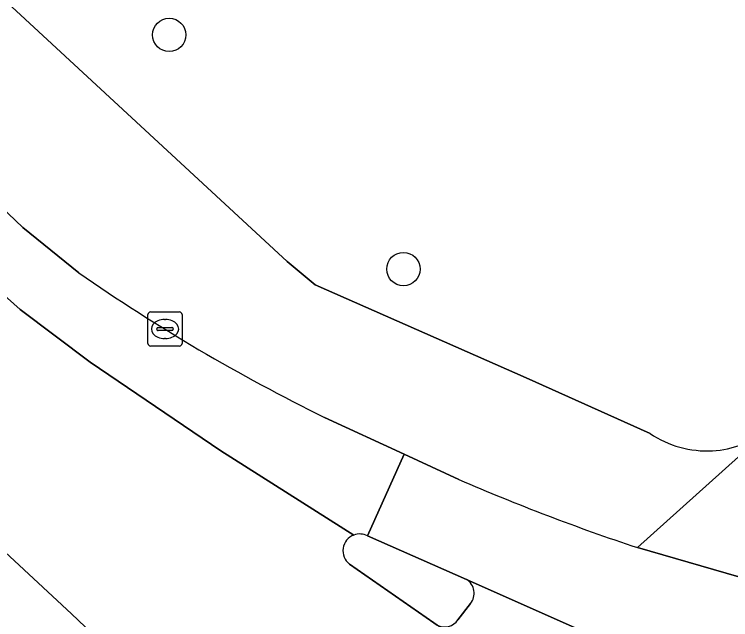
# Model space of a CAD drawing. Extents: x 159039 to 160102, y 381214 to 382524.
# Drawn here: x 159827.01 to 159848.02, y 381928 to 381945.75 of the extents above; entities that cross this region are included whole.
import ezdxf

# ---------------------------------------------------------------- set-up
doc = ezdxf.new("R2010")
doc.units = 0
for name, color, linetype in [('IMGEO_Boom', 7, 'Continuous'), ('IMGEO_Fietspad_gesloten', 7, 'Continuous'), ('IMGEO_Groenvoorziening', 7, 'Continuous'), ('IMGEO_Kolk', 7, 'Continuous'), ('IMGEO_Rijbaan_lokaal_gesloten', 7, 'Continuous'), ('IMGEO_Verkeerseiland_gesloten', 7, 'Continuous'), ('IMGEO_Voetpad_open', 7, 'Continuous')]:
    doc.layers.add(name, color=color, linetype=linetype)

msp = doc.modelspace()

# ---------------------------------------------------------------- linework, layer by layer
at = {"layer": 'IMGEO_Boom'}
for centre in [(159831.55, 381945.149), (159838.419, 381938.281)]:
    msp.add_circle(centre, 0.489, dxfattribs=at)
at = {"layer": 'IMGEO_Fietspad_gesloten'}
for points in [[(159840.044, 381932.113), (159838.443, 381932.851), (159837.365, 381930.455), (159840.274, 381929.172), (159844.333, 381927.37), (159844.43, 381927.337), (159847.518, 381925.985)], [(159848.257, 381929.25), (159845.286, 381930.112)]]:
    msp.add_lwpolyline(points, dxfattribs=at)
msp.add_arc((159864.337, 381987.886), 60.834, 246.46367, 251.75017, dxfattribs=at)
at = {"layer": 'IMGEO_Groenvoorziening'}
msp.add_lwpolyline([(159834.566, 381959.884), (159828.293, 381953.341), (159822.571, 381958.259), (159827.934, 381964.379), (159809.387, 381976.949), (159801.662, 381969.352), (159835.011, 381938.501), (159835.828, 381937.822), (159842.017, 381935.092), (159845.652, 381933.458)], dxfattribs=at)
for centre, radius, start, end in [((159847.307, 381935.94), 2.993, 273.4375, 306.9598), ((159847.318, 381935.926), 2.978, 235.9778, 273.232)]:
    msp.add_arc(centre, radius, start, end, dxfattribs=at)
at = {"layer": 'IMGEO_Kolk'}
for p, q in [((159830.926, 381936.097), (159830.926, 381936.949)), ((159831.001, 381937.023), (159831.853, 381937.023)), ((159831.927, 381936.949), (159831.927, 381936.097)), ((159831.414, 381936.803), (159831.439, 381936.803)), ((159831.185, 381936.517), (159831.185, 381936.529)), ((159831.623, 381936.48), (159831.225, 381936.48)), ((159831.228, 381936.566), (159831.626, 381936.566)), ((159831.669, 381936.529), (159831.669, 381936.517)), ((159831.437, 381936.243), (159831.412, 381936.243)), ((159831.853, 381936.023), (159831.001, 381936.023))]:
    msp.add_line(p, q, dxfattribs=at)
for points in [[(159830.926, 381936.097), (159830.926, 381936.949)], [(159831.001, 381937.023), (159831.853, 381937.023)], [(159831.927, 381936.949), (159831.927, 381936.097)], [(159831.853, 381936.023), (159831.001, 381936.023)]]:
    msp.add_lwpolyline(points, dxfattribs=at)
for centre, radius, start, end in [((159831.003, 381936.947), 0.0765, 91.552, 178.448), ((159831.003, 381936.947), 0.0765, 91.552, 178.448), ((159831.851, 381936.947), 0.0765, 1.552, 88.448), ((159831.851, 381936.947), 0.0765, 1.552, 88.448), ((159831.225, 381936.526), 0.0403, 85.8775, 175.7526), ((159831.222, 381936.516), 0.0366, 178.938, 274.7102), ((159831.626, 381936.523), 0.043, 264.8664, 352.4533), ((159831.63, 381936.528), 0.0386, 1.7309, 96.639), ((159831.003, 381936.099), 0.0765, 181.552, 268.448), ((159831.003, 381936.099), 0.0765, 181.552, 268.448), ((159831.851, 381936.099), 0.0765, 271.552, 358.448), ((159831.851, 381936.099), 0.0765, 271.552, 358.448)]:
    msp.add_arc(centre, radius, start, end, dxfattribs=at)
for centre, major_axis, ratio, start_param, end_param in [((159831.413, 381936.523), (-0.387, 0.002), 0.722429, 4.712389, 7.853982), ((159831.438, 381936.523), (-0.39, 0.002), 0.717154, 1.570796, 4.712389)]:
    msp.add_ellipse(centre, major_axis=major_axis, ratio=ratio, start_param=start_param, end_param=end_param, dxfattribs=at)
at = {"layer": 'IMGEO_Rijbaan_lokaal_gesloten'}
for points in [[(159823.394, 381943.179), (159802.602, 381963.336), (159802.503, 381963.435), (159801.104, 381962.181), (159806.024, 381957.38), (159813.445, 381950.236), (159822.247, 381941.709), (159825.405, 381938.67), (159827.182, 381937.091), (159829.234, 381935.551), (159833.063, 381932.946), (159836.965, 381930.48)], [(159801.104, 381962.181), (159798.9, 381960.204), (159800.971, 381957.815), (159807.484, 381950.275), (159811.787, 381945.459), (159818.497, 381938.117), (159824.221, 381932.315), (159828.682, 381928.17), (159830.3, 381926.63), (159833.224, 381923.111)], [(159836.965, 381930.48), (159833.063, 381932.946), (159829.234, 381935.551), (159827.182, 381937.091), (159825.405, 381938.67), (159822.247, 381941.709), (159813.445, 381950.236), (159806.024, 381957.38), (159801.104, 381962.181)], [(159833.224, 381923.111), (159830.3, 381926.63), (159828.682, 381928.17), (159824.221, 381932.315), (159818.497, 381938.117), (159811.787, 381945.459), (159807.484, 381950.275), (159800.971, 381957.815), (159798.9, 381960.204)], [(159828.895, 381938.175), (159827.256, 381939.498), (159823.394, 381943.179)], [(159837.365, 381930.455), (159838.443, 381932.851), (159836.109, 381933.927)], [(159834.001, 381923.276), (159835.217, 381922.082), (159838.719, 381918.385), (159840.448, 381916.114), (159845.881, 381923.503), (159845.499, 381923.599), (159843.065, 381925.256), (159839.408, 381927.838), (159839.308, 381927.909), (159836.836, 381929.627)]]:
    msp.add_lwpolyline(points, dxfattribs=at)
for centre, radius, start, end in [((159860.791, 381984.092), 55.908, 235.2142, 243.8019), ((159796.562, 381901.188), 39.779, 35.6466, 48.517), ((159837.137, 381930.018), 0.493, 110.3737, 232.4269), ((159837.137, 381930.018), 0.493, 62.4181, 110.4293)]:
    msp.add_arc(centre, radius, start, end, dxfattribs=at)
at = {"layer": 'IMGEO_Verkeerseiland_gesloten'}
for points in [[(159840.274, 381929.172), (159837.365, 381930.455)], [(159836.836, 381929.627), (159839.308, 381927.909), (159839.408, 381927.838)], [(159840.02, 381927.997), (159840.388, 381928.473)]]:
    msp.add_lwpolyline(points, dxfattribs=at)
for centre, radius, start, end in [((159837.137, 381930.018), 0.493, 110.3737, 232.4269), ((159837.137, 381930.018), 0.493, 62.4181, 110.4293), ((159840.023, 381928.772), 0.472, 320.6214, 57.9043), ((159839.627, 381928.253), 0.469, 242.2085, 326.9189)]:
    msp.add_arc(centre, radius, start, end, dxfattribs=at)
at = {"layer": 'IMGEO_Voetpad_open'}
for points in [[(159845.652, 381933.458), (159842.017, 381935.092), (159835.828, 381937.822), (159835.011, 381938.501), (159801.662, 381969.352)], [(159823.394, 381943.179), (159827.256, 381939.498), (159828.895, 381938.175)], [(159836.109, 381933.927), (159838.443, 381932.851), (159840.044, 381932.113)], [(159849.106, 381933.549), (159845.286, 381930.112), (159848.257, 381929.25)], [(159845.286, 381930.112), (159849.106, 381933.549)], [(159844.333, 381927.37), (159840.274, 381929.172)], [(159840.388, 381928.473), (159840.02, 381927.997)]]:
    msp.add_lwpolyline(points, dxfattribs=at)
for centre, radius, start, end in [((159860.791, 381984.092), 55.908, 235.2142, 243.8019), ((159847.307, 381935.94), 2.993, 273.4375, 306.9598), ((159847.318, 381935.926), 2.978, 235.9778, 273.232), ((159864.337, 381987.886), 60.834, 246.46367, 251.75017), ((159796.562, 381901.188), 39.779, 35.6466, 48.517), ((159840.023, 381928.772), 0.472, 320.6214, 57.9043), ((159839.627, 381928.253), 0.469, 242.2085, 326.9189)]:
    msp.add_arc(centre, radius, start, end, dxfattribs=at)

doc.saveas('drawing.dxf')
